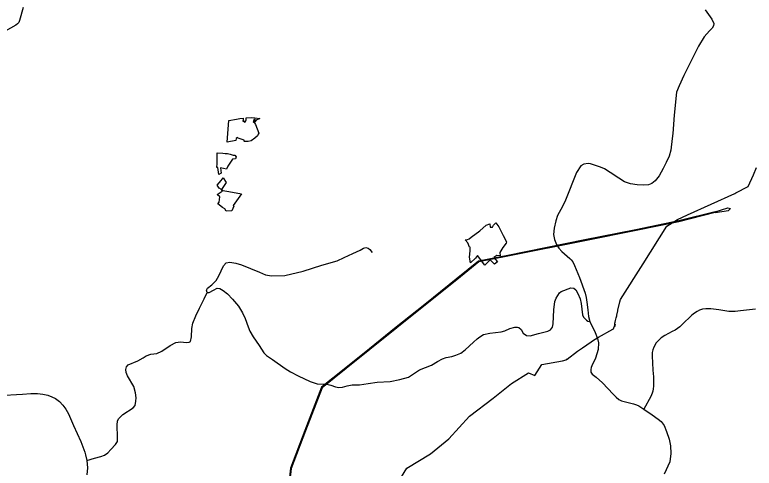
# Model space of a CAD drawing. Extents: x -789162 to -606354, y -1062736 to -945481.
# Drawn here: x -666394 to -662578, y -982974 to -980635 of the extents above; entities that cross this region are included whole.
import ezdxf

# ---------------------------------------------------------------- set-up
doc = ezdxf.new("R2010")
doc.units = 0
for name, color, linetype in [('_SIRSI VZTAHY_ELEKTRICKE VEDENI VN 110 kV S', 7, 'Continuous'), ('_SIRSI VZTAHY_OP vodnich zdroju II stupne', 7, 'Continuous'), ('_SIRSI VZTAHY_SILNICE I TRIDY_STAV', 7, 'Continuous'), ('_SIRSI VZTAHY_SILNICE II TRIDY_STAV', 7, 'Continuous'), ('_SIRSI VZTAHY_SILNICE III TRIDY_STAV', 7, 'Continuous'), ('_SIRSI VZTAHY_VTL PLYNOVOD', 7, 'Continuous')]:
    doc.layers.add(name, color=color, linetype=linetype)

msp = doc.modelspace()

# ---------------------------------------------------------------- linework, layer by layer
at = {"layer": '_SIRSI VZTAHY_ELEKTRICKE VEDENI VN 110 kV S'}
for points in [[(-662780.5, -981652), (-662968.2, -981698.6), (-663188.6, -981743.8), (-663452.5, -981796.9), (-663850.5, -981876.6), (-664000.7, -981906.4), (-664115.9, -981999.5), (-664278.9, -982130.2), (-664425.3, -982247.5), (-664564.3, -982359.2), (-664686.4, -982457.2), (-664810.8, -982556.4), (-664897.4, -982780.6), (-664971.9, -982974.6), (-664998.1, -983203.1), (-665012.3, -983327), (-665034.3, -983520), (-665054.7, -983694.7), (-665074.5, -983871.8), (-665101.6, -984110.1), (-665165.3, -984232.1), (-665351.4, -984587), (-665439, -984753.4)], [(-662780.5, -981652), (-662968.2, -981698.6), (-663188.6, -981743.8), (-663452.5, -981796.9), (-663850.5, -981876.6), (-664000.7, -981906.4), (-664115.9, -981999.5), (-664278.9, -982130.2), (-664425.3, -982247.5), (-664564.3, -982359.2), (-664686.4, -982457.2), (-664810.8, -982556.4), (-664897.4, -982780.6), (-664971.9, -982974.6), (-664998.1, -983203.1), (-665012.3, -983327), (-665034.3, -983520), (-665054.7, -983694.7), (-665074.5, -983871.8), (-665101.6, -984110.1), (-665165.3, -984232.1), (-665351.4, -984587), (-665439, -984753.4)], [(-662779.5, -981655.9), (-662967.3, -981702.5), (-663187.9, -981747.7), (-663451.8, -981800.8), (-663849.8, -981880.5), (-663998.9, -981910.1), (-664113.4, -982002.6), (-664276.3, -982133.3), (-664422.7, -982250.6), (-664561.8, -982362.3), (-664683.9, -982460.3), (-664807.5, -982558.8), (-664893.6, -982782), (-664968, -982975.6), (-664994.1, -983203.5), (-665008.4, -983327.5), (-665030.3, -983520.4), (-665050.7, -983695.1), (-665070.5, -983872.3), (-665097.7, -984111.2), (-665161.8, -984234), (-665347.9, -984588.8), (-665435.5, -984755.2)], [(-662779.5, -981655.9), (-662967.3, -981702.5), (-663187.9, -981747.7), (-663451.8, -981800.8), (-663849.8, -981880.5), (-663998.9, -981910.1), (-664113.4, -982002.6), (-664276.3, -982133.3), (-664422.7, -982250.6), (-664561.8, -982362.3), (-664683.9, -982460.3), (-664807.5, -982558.8), (-664893.6, -982782), (-664968, -982975.6), (-664994.1, -983203.5), (-665008.4, -983327.5), (-665030.3, -983520.4), (-665050.7, -983695.1), (-665070.5, -983872.3), (-665097.7, -984111.2), (-665161.8, -984234), (-665347.9, -984588.8), (-665435.5, -984755.2)], [(-662780.5, -981652), (-662713.7, -981630.4), (-662700.3, -981633.9), (-662700, -981633.9), (-662700, -981634.2)], [(-662779.5, -981655.9), (-662710.3, -981644), (-662700.3, -981634), (-662700.2, -981634), (-662700.2, -981634.2)]]:
    msp.add_lwpolyline(points, dxfattribs=at)
at = {"layer": '_SIRSI VZTAHY_OP vodnich zdroju II stupne'}
for points in [[(-665245.5, -981268.9), (-665252.2, -981272.9), (-665253.9, -981283.8), (-665298.4, -981291.5), (-665290.3, -981180.4), (-665250.2, -981173.3), (-665233.2, -981170.2), (-665214.9, -981167.7), (-665214.9, -981180.4), (-665218.3, -981180.7), (-665218.3, -981184.4), (-665210.9, -981184.4), (-665210.9, -981188.4), (-665203.8, -981188.1), (-665204.1, -981181.3), (-665200.1, -981181.3), (-665199.5, -981165.9), (-665170.4, -981165), (-665155.1, -981166.5), (-665129.7, -981169.7), (-665147.9, -981178.3), (-665153.2, -981185.8), (-665155.9, -981187.2), (-665153.6, -981176), (-665161.2, -981175.4), (-665164.8, -981189.2), (-665162.7, -981189.8), (-665157.6, -981187.9), (-665157.6, -981191.7), (-665152.3, -981201.5), (-665135, -981246.6), (-665137.9, -981251.7), (-665142.2, -981260.4), (-665154.9, -981271.4), (-665175, -981284.6), (-665190.7, -981288.4), (-665201.8, -981288.4), (-665208.5, -981288.9), (-665211.1, -981287.9), (-665209.8, -981282.6), (-665241.5, -981272.3)], [(-665346.4, -981423.2), (-665351.8, -981422.8), (-665349.3, -981401.7), (-665350.4, -981346.9), (-665321, -981349.5), (-665307.9, -981350), (-665295.9, -981350.8), (-665290.2, -981351.8), (-665282.8, -981353.4), (-665267.6, -981360), (-665258.4, -981360.2), (-665252.2, -981367.4), (-665256.1, -981378.1), (-665271.1, -981379.5), (-665295.1, -981416.7), (-665301.5, -981430.9), (-665333, -981424.4), (-665329.5, -981452), (-665342, -981459.1)], [(-665327.2, -981537.2), (-665339.9, -981529), (-665349.2, -981513.8), (-665329.3, -981490.1), (-665318.5, -981476.2), (-665303.1, -981500.9), (-665313.4, -981516.1)], [(-665264.1, -981621.8), (-665275, -981646), (-665303.8, -981648.3), (-665310.7, -981636.6), (-665323.1, -981629.6), (-665347.3, -981610.7), (-665339.7, -981602.1), (-665336.4, -981574.4), (-665350.6, -981561.6), (-665324.3, -981545.8), (-665327.2, -981537.2), (-665320.6, -981541.3), (-665290.4, -981546.5), (-665224.1, -981558.8), (-665266.6, -981618.5)], [(-663944.9, -981903.1), (-663967.8, -981926.6), (-664005.8, -981876.8), (-664017.5, -981890.5), (-664041.9, -981914), (-664048, -981886.3), (-664043.5, -981852.8), (-664044.4, -981833.8), (-664047.2, -981834.6), (-664056.4, -981811.4), (-664070.1, -981796), (-664058.6, -981793.8), (-664049.7, -981790.4), (-664039.9, -981783.2), (-663994.6, -981749.4), (-663962.5, -981720.3), (-663942.1, -981713.3), (-663941.2, -981730.6), (-663928.9, -981730.3), (-663924.2, -981720.8), (-663912.2, -981708.3), (-663896, -981728.7), (-663873.9, -981773.1), (-663856, -981806.9), (-663859.1, -981813.9), (-663875.8, -981835.4), (-663890.9, -981861.7), (-663889.8, -981878.2), (-663906.6, -981876.5), (-663922.6, -981887.5), (-663903.4, -981908.9), (-663918.5, -981922.4), (-663940.8, -981898.6)]]:
    msp.add_lwpolyline(points, close=True, dxfattribs=at)
at = {"layer": '_SIRSI VZTAHY_SILNICE I TRIDY_STAV'}
for points in [[(-662831.5, -980608.9), (-662797, -980657.2), (-662787, -980680.2), (-662788.7, -980692.9), (-662795.8, -980703.5), (-662808.5, -980718.1), (-662837.4, -980748.6), (-662865.2, -980797.3), (-662922.1, -980911.2), (-662941.5, -980948.2), (-662966.4, -981001.7), (-662979.3, -981034.7), (-662991.4, -981153.3), (-662999.1, -981247.5), (-663001.2, -981273.2), (-663008.1, -981333.1), (-663018, -981364.5), (-663032.8, -981397.4), (-663048.8, -981427.7), (-663068.2, -981465.8), (-663088.8, -981491.9), (-663106.5, -981506), (-663124.1, -981511.8), (-663150.9, -981514.5), (-663181.7, -981513.1), (-663217.2, -981507.6), (-663247.4, -981497.2), (-663276.3, -981478.5), (-663321.4, -981448), (-663351.4, -981430.3), (-663371.2, -981421.8), (-663396.8, -981412.5), (-663423.9, -981404.6), (-663435.8, -981402.5), (-663458.2, -981405.3), (-663473.4, -981414.9), (-663495.8, -981449.1), (-663551.7, -981591.2), (-663568.1, -981623.8), (-663593.4, -981670.6), (-663602.7, -981698.6), (-663610.9, -981735.2), (-663613.4, -981767.9), (-663608.7, -981794), (-663598.7, -981819.6), (-663586.4, -981839.1), (-663570.4, -981856.5), (-663529.7, -981892.4), (-663522.7, -981899.6), (-663515.1, -981909.6), (-663505, -981928.8), (-663479.2, -981990.4), (-663450.4, -982070.5), (-663445.1, -982093), (-663442.4, -982117.6), (-663437.6, -982157.8), (-663432.9, -982191.9), (-663426.7, -982216.8)], [(-663426.7, -982216.8), (-663399.6, -982273.5), (-663386.9, -982304.9), (-663382.4, -982327.5), (-663383.5, -982362.3), (-663396.9, -982406.2), (-663416.7, -982445.3), (-663419.6, -982455.5), (-663422.1, -982464.5), (-663420.8, -982478.3), (-663415.1, -982488.3), (-663394.4, -982504.4), (-663361.9, -982534.1), (-663306, -982593), (-663291.2, -982607.8), (-663277.1, -982619.4), (-663263.7, -982626.6), (-663248.9, -982630.7), (-663228.1, -982635.8), (-663200.9, -982641.4), (-663185, -982647.2), (-663174, -982653), (-663148.3, -982669.4)], [(-663148.3, -982669.4), (-663105.1, -982698.9), (-663073.8, -982721.2), (-663058.1, -982733.6), (-663043, -982754.8), (-663031.2, -982784.2), (-663017.1, -982824.4), (-663010, -982859.3), (-663008.1, -982898.1), (-663014.1, -982941.6), (-663043.6, -983004.9)]]:
    msp.add_lwpolyline(points, dxfattribs=at)
at = {"layer": '_SIRSI VZTAHY_SILNICE II TRIDY_STAV'}
for points in [[(-666351.8, -980596.9), (-666369.9, -980665.2), (-666373.9, -980674.9), (-666379.5, -980682.4), (-666388.2, -980689), (-666574.5, -980792.1)], [(-662572.2, -982154), (-662648.4, -982163.1), (-662676.5, -982166.2), (-662709, -982165.1), (-662730.5, -982162.5), (-662761.4, -982156.4), (-662803, -982151.5), (-662815.9, -982151.5), (-662828.4, -982151.4), (-662845, -982154.3), (-662861.5, -982159.5), (-662873.3, -982165.7), (-662886.3, -982173.9), (-662900.6, -982184.7), (-662918.1, -982201.6), (-662932.1, -982215.4), (-662962.8, -982244.2), (-662986.8, -982261.7), (-663001.1, -982269.6), (-663039.2, -982289.5), (-663058, -982302.2), (-663070.7, -982313), (-663084.5, -982328.1), (-663096.4, -982350.1), (-663101.7, -982364.4), (-663104.3, -982376.8), (-663105.6, -982395.9), (-663103.8, -982430.5), (-663101.6, -982468.3), (-663098.4, -982502.1), (-663097.8, -982522.8), (-663097.4, -982533.2), (-663097.4, -982551.7), (-663099, -982565.5), (-663101.7, -982577.4), (-663104.6, -982587.4), (-663111.7, -982604.3), (-663148.3, -982669.4)], [(-666479, -982599.4), (-666353.8, -982591.9), (-666312, -982589.7), (-666276.5, -982588.9), (-666249, -982592.4), (-666224.4, -982598.2), (-666203.5, -982605.9), (-666184.6, -982615.4), (-666162.9, -982629.9), (-666145.6, -982648.7), (-666130.8, -982670.1), (-666117.6, -982694.4), (-666090.8, -982754.2), (-666053.5, -982836.2), (-666033, -982891.4), (-666028.9, -982905.9), (-666022.3, -982933.7)], [(-666022.3, -982933.7), (-666019.2, -982972.4), (-666022.5, -983008.1)]]:
    msp.add_lwpolyline(points, dxfattribs=at)
at = {"layer": '_SIRSI VZTAHY_SILNICE III TRIDY_STAV'}
for points in [[(-665402.2, -982068.5), (-665405.1, -982056.6), (-665400.1, -982045.8), (-665376.6, -982028.7), (-665355, -982005.8), (-665342, -981982.3), (-665329.6, -981955.3), (-665316.4, -981930.8), (-665303.9, -981915.6), (-665283.9, -981911.5), (-665254.1, -981916.3), (-665224.2, -981925.2), (-665131.2, -981962.9), (-665099.8, -981976.3), (-665069.9, -981982.6), (-665001.2, -981979.8), (-664905.4, -981957.2), (-664809.4, -981926.5), (-664730.2, -981904.8), (-664694, -981887.4), (-664649.9, -981865.8), (-664611.4, -981849.1), (-664594.5, -981839.6), (-664582.2, -981835.6), (-664571.2, -981838.6), (-664561.3, -981845.8), (-664550.5, -981861)], [(-665402.2, -982068.5), (-665390.9, -982067.6), (-665369.6, -982055.4), (-665350.6, -982045.9), (-665336.6, -982047.7), (-665318.3, -982057.4), (-665296.3, -982074.8), (-665270.1, -982101.5), (-665240.6, -982138.6), (-665219.1, -982172.4), (-665205.3, -982201.7), (-665190.7, -982244.2), (-665180.9, -982266.7), (-665164, -982296), (-665133.8, -982341.7), (-665108.3, -982379.2), (-665094.9, -982393.5), (-665063.7, -982413.4), (-664999.4, -982459.6), (-664970.7, -982476.7), (-664931.5, -982498), (-664870.8, -982526.6), (-664833.3, -982538.8), (-664803.7, -982540.4), (-664783.5, -982541.5), (-664763.1, -982546), (-664739.8, -982554.4), (-664722.7, -982558.6), (-664703.9, -982556), (-664678.2, -982548.6), (-664654, -982544.7), (-664616, -982543.6), (-664570, -982537.6), (-664523.6, -982529.7), (-664457.3, -982526.8), (-664406.5, -982516), (-664362.6, -982504.9), (-664306.4, -982466.4), (-664243.9, -982442.8), (-664212.2, -982423.8), (-664186.9, -982410.7), (-664167.9, -982403.9), (-664139.7, -982398), (-664117.5, -982391.6), (-664092.4, -982381), (-664069.9, -982363.8), (-664027.1, -982323.8), (-664008.1, -982306.9), (-663993.9, -982296.1), (-663975.5, -982285.3), (-663942.9, -982277.2), (-663884.5, -982270.2), (-663865.1, -982265.4), (-663839.5, -982253.1), (-663813, -982246.5), (-663800.4, -982247), (-663792.4, -982248.6), (-663781.5, -982258.1), (-663770.7, -982277.5), (-663753.4, -982288.8), (-663734.7, -982290.7), (-663691.7, -982279), (-663643.7, -982266.7), (-663629.2, -982260.4), (-663619.3, -982246.4), (-663615.2, -982228.7), (-663612.4, -982158), (-663607.5, -982114.2), (-663601.2, -982096.6), (-663582.4, -982069.8), (-663574.9, -982062.7), (-663523.9, -982044.1), (-663509.2, -982046.2), (-663499.2, -982053.9), (-663488.3, -982073.1), (-663477.4, -982100.6), (-663471.4, -982125.3), (-663467.6, -982153.1), (-663464, -982183), (-663459.5, -982194.8), (-663444.6, -982210.6), (-663436.4, -982215.8), (-663426.7, -982216.8)], [(-666022.3, -982933.7), (-665982.5, -982922.7), (-665950.1, -982914.5), (-665930.8, -982907.2), (-665913.7, -982894.6), (-665898.5, -982878.3), (-665873.8, -982851.5), (-665864.1, -982836.7), (-665863.9, -982814.4), (-665866.6, -982752.4), (-665864.8, -982730.2), (-665857.6, -982717.1), (-665836.3, -982697.7), (-665782.8, -982662.1), (-665772.3, -982650.3), (-665768.9, -982628), (-665768.5, -982611.9), (-665771.7, -982585.9), (-665780, -982553.5), (-665812.7, -982497), (-665820, -982480.4), (-665820.5, -982465.9), (-665817.8, -982450.5), (-665809.2, -982440.6), (-665759.4, -982419.7), (-665732.2, -982404.8), (-665716.8, -982394.8), (-665692.4, -982385.8), (-665660.7, -982382.6), (-665636.2, -982370.9), (-665591.9, -982341), (-665562.9, -982326.5), (-665539.3, -982321.7), (-665507.9, -982326.2), (-665494.6, -982324.2), (-665486.9, -982319.8), (-665481.8, -982297.3), (-665481.5, -982254.4), (-665474.8, -982225.2), (-665459.7, -982188.9), (-665440.3, -982149.5), (-665417.3, -982100), (-665402.2, -982068.5)]]:
    msp.add_lwpolyline(points, dxfattribs=at)
at = {"layer": '_SIRSI VZTAHY_VTL PLYNOVOD'}
for points in [[(-663298, -982231.7), (-663298, -982231), (-663298.2, -982229.6), (-663298.1, -982228.7), (-663298, -982227.6), (-663297.9, -982227.2), (-663297.8, -982225.5), (-663296.7, -982221.1), (-663296.5, -982220.5), (-663294.7, -982213.1), (-663294.6, -982212.7), (-663290, -982198.9), (-663287.8, -982187.8), (-663287, -982184.5), (-663281.9, -982161.7), (-663281.3, -982159), (-663271, -982116.5), (-663267.6, -982104.3), (-663150.7, -981919.9), (-663029.6, -981725.3), (-662974, -981691), (-662923.4, -981667.1), (-662679, -981556.8), (-662673.2, -981553.9), (-662610.1, -981521.5), (-662581.5, -981461.3), (-662566, -981422.4)], [(-663545.8, -982412.6), (-663544.2, -982411.3), (-663489.9, -982370.5), (-663489.9, -982370.5), (-663465.2, -982353.4), (-663396.7, -982306.2), (-663396.4, -982306), (-663382.5, -982297.9), (-663307.9, -982257.4), (-663305, -982255), (-663298.4, -982236.3), (-663298, -982234.9), (-663297.9, -982234.1)], [(-663298, -982231.7), (-663298.1, -982232.2)], [(-663298.1, -982232.2), (-663298, -982233), (-663298, -982233.9)], [(-663298.1, -982232.2), (-663297.6, -982232.2), (-663296.9, -982232.2), (-663296.9, -982232.8), (-663296.9, -982233.1), (-663296.9, -982233.4)], [(-663296.6, -982233.1), (-663296.6, -982231.7), (-663296.9, -982231.7), (-663297.5, -982231.7), (-663298, -982231.7)], [(-663298, -982233.9), (-663297.5, -982233.9), (-663297, -982233.9), (-663296.9, -982233.4)], [(-663298, -982233.9), (-663297.9, -982234.1)], [(-663296.7, -982233.3), (-663296.7, -982234.1), (-663296.9, -982234.1), (-663297.5, -982234.2), (-663297.9, -982234.1)], [(-663296.9, -982233.4), (-663296.8, -982233.4), (-663296.7, -982233.3)], [(-663296.6, -982233.1), (-663296.7, -982233.3)], [(-663294.1, -982240.2), (-663294.4, -982240.3), (-663294.6, -982240.4), (-663295, -982240.5), (-663295.6, -982240.7), (-663295.8, -982239.2), (-663296.4, -982236.7), (-663296.4, -982236.6), (-663296.6, -982235.3), (-663296.6, -982233.1)], [(-664463.3, -983124.6), (-664370.7, -982973.6), (-664249, -982900.5), (-664153.5, -982823), (-664047.3, -982705.5), (-663925.8, -982612.7), (-663830.4, -982538.1), (-663743, -982481.7), (-663710.9, -982495.9), (-663673.6, -982439.4), (-663568.5, -982419.9), (-663548.2, -982414.4), (-663547.4, -982413.7)], [(-663547.4, -982413.7), (-663547.7, -982413.2), (-663548.1, -982412.7), (-663546.6, -982411.6), (-663545.8, -982412.6)], [(-663547.4, -982413.7), (-663547, -982413.5)], [(-663547, -982413.5), (-663546.5, -982413.1), (-663546, -982412.8)], [(-663547, -982413.5), (-663546.5, -982414.1), (-663546.2, -982414.5), (-663545.8, -982414.1), (-663545.7, -982414.1), (-663545.3, -982413.8), (-663545.5, -982413.5), (-663546, -982412.8)], [(-663546, -982412.8), (-663545.8, -982412.6)]]:
    msp.add_lwpolyline(points, dxfattribs=at)

doc.saveas('drawing.dxf')
